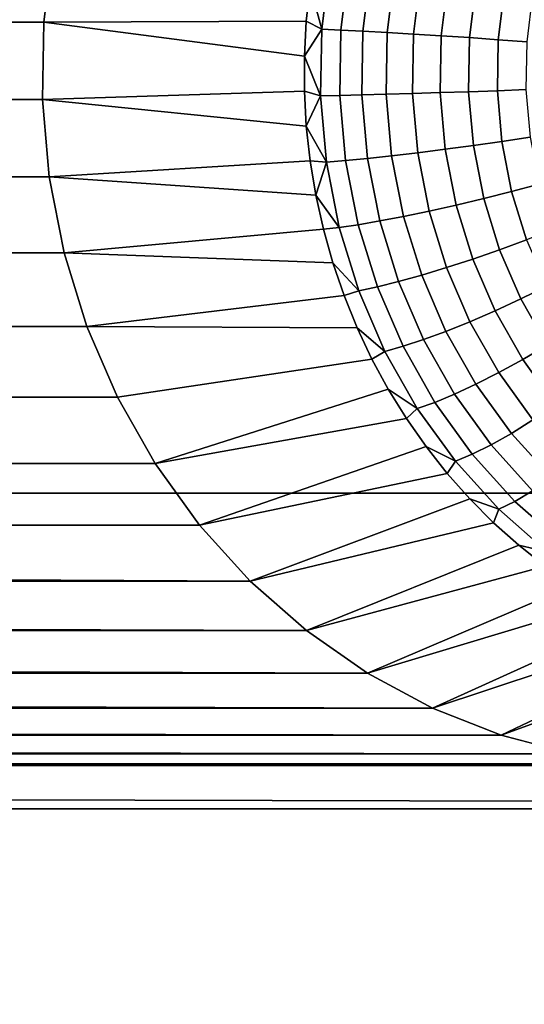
# Model space of a CAD drawing. Header units: metres. Extents: x -22 to 239, y -22 to 22.
# Tile 276 of 325: x 229.978 to 230.713, y 1.363 to 2.799. Entities that reach past the tile are written whole.
import ezdxf

# ---------------------------------------------------------------- set-up
doc = ezdxf.new("R2010")
doc.units = ezdxf.units.M
doc.layers.add('solid_10_151_033_XXX', color=7, linetype='CONTINUOUS')

msp = doc.modelspace()

# ---------------------------------------------------------------- linework, layer by layer
at = {"layer": 'solid_10_151_033_XXX'}
for points in [[(226.266357, 3.154759, 230.387711), (226.400345, 2.108289, 230.436478), (238.542007, 2.10829, 197.07753), (238.408035, 3.154761, 197.028763)], [(230.027039, 2.907563, 190.572891), (230.013138, 2.795258, 190.567825), (212.82666, 2.795258, 184.312469), (212.812775, 2.907563, 184.307404)], [(230.401031, 2.846946, 189.908646), (230.395477, 2.796311, 189.906631), (230.013138, 2.795258, 190.567825), (230.027039, 2.907563, 190.572891)], [(230.429932, 2.880977, 189.875946), (230.418015, 2.784665, 189.871613), (230.401031, 2.846946, 189.908646)], [(230.457718, 2.878059, 189.844727), (230.446014, 2.783492, 189.840469), (230.418015, 2.784665, 189.871613), (230.429932, 2.880977, 189.875946)], [(230.489471, 2.874163, 189.817673), (230.478058, 2.781926, 189.813522), (230.446014, 2.783492, 189.840469), (230.457718, 2.878059, 189.844727)], [(230.524582, 2.869365, 189.795334), (230.513535, 2.779998, 189.791306), (230.478058, 2.781926, 189.813522), (230.489471, 2.874163, 189.817673)], [(230.562378, 2.86376, 189.778137), (230.551727, 2.777744, 189.774261), (230.513535, 2.779998, 189.791306), (230.524582, 2.869365, 189.795334)], [(230.602097, 2.857456, 189.766403), (230.591919, 2.77521, 189.762711), (230.551727, 2.777744, 189.774261), (230.562378, 2.86376, 189.778137)], [(230.64299, 2.850576, 189.760391), (230.633316, 2.772445, 189.756866), (230.591919, 2.77521, 189.762711), (230.602097, 2.857456, 189.766403)], [(230.418015, 2.784665, 189.871613), (230.395477, 2.796311, 189.906631), (230.401031, 2.846946, 189.908646)], [(230.684235, 2.843254, 189.760193), (230.67511, 2.769502, 189.756866), (230.633316, 2.772445, 189.756866), (230.64299, 2.850576, 189.760391)], [(230.725052, 2.835634, 189.765823), (230.716492, 2.766439, 189.762711), (230.67511, 2.769502, 189.756866), (230.684235, 2.843254, 189.760193)], [(230.013138, 2.795258, 190.567825), (230.011154, 2.682257, 190.567108), (212.828659, 2.682257, 184.313187), (212.82666, 2.795258, 184.312469)], [(230.392685, 2.745419, 189.905609), (230.392685, 2.69444, 189.905609), (230.011154, 2.682257, 190.567108), (230.013138, 2.795258, 190.567825)], [(230.395477, 2.796311, 189.906631), (230.392685, 2.745419, 189.905609), (230.013138, 2.795258, 190.567825)], [(230.418015, 2.784665, 189.871613), (230.392685, 2.745419, 189.905609), (230.395477, 2.796311, 189.906631)], [(230.418015, 2.784665, 189.871613), (230.416321, 2.687539, 189.870987), (230.392685, 2.745419, 189.905609)], [(230.446014, 2.783492, 189.840469), (230.444336, 2.688126, 189.839859), (230.416321, 2.687539, 189.870987), (230.418015, 2.784665, 189.871613)], [(230.478058, 2.781926, 189.813522), (230.476425, 2.688909, 189.812927), (230.444336, 2.688126, 189.839859), (230.446014, 2.783492, 189.840469)], [(230.513535, 2.779998, 189.791306), (230.511948, 2.689874, 189.790741), (230.476425, 2.688909, 189.812927), (230.478058, 2.781926, 189.813522)], [(230.551727, 2.777744, 189.774261), (230.550201, 2.691002, 189.773712), (230.511948, 2.689874, 189.790741), (230.513535, 2.779998, 189.791306)], [(230.591919, 2.77521, 189.762711), (230.590469, 2.69227, 189.762177), (230.550201, 2.691002, 189.773712), (230.551727, 2.777744, 189.774261)], [(230.633316, 2.772445, 189.756866), (230.631927, 2.693653, 189.756363), (230.590469, 2.69227, 189.762177), (230.591919, 2.77521, 189.762711)], [(230.67511, 2.769502, 189.756866), (230.673798, 2.695126, 189.756393), (230.631927, 2.693653, 189.756363), (230.633316, 2.772445, 189.756866)], [(230.716492, 2.766439, 189.762711), (230.715256, 2.696658, 189.762253), (230.673798, 2.695126, 189.756393), (230.67511, 2.769502, 189.756866)], [(230.416321, 2.687539, 189.870987), (230.392685, 2.69444, 189.905609), (230.392685, 2.745419, 189.905609)], [(230.392685, 2.69444, 189.905609), (230.395477, 2.643547, 189.906631), (230.011154, 2.682257, 190.567108)], [(230.416321, 2.687539, 189.870987), (230.395477, 2.643547, 189.906631), (230.392685, 2.69444, 189.905609)], [(230.416321, 2.687539, 189.870987), (230.424835, 2.59082, 189.8741), (230.395477, 2.643547, 189.906631)], [(230.444336, 2.688126, 189.839859), (230.452713, 2.593159, 189.842911), (230.424835, 2.59082, 189.8741), (230.416321, 2.687539, 189.870987)], [(230.476425, 2.688909, 189.812927), (230.484589, 2.596283, 189.815903), (230.452713, 2.593159, 189.842911), (230.444336, 2.688126, 189.839859)], [(230.511948, 2.689874, 189.790741), (230.519852, 2.600129, 189.79361), (230.484589, 2.596283, 189.815903), (230.476425, 2.688909, 189.812927)], [(230.550201, 2.691002, 189.773712), (230.557816, 2.604623, 189.776474), (230.519852, 2.600129, 189.79361), (230.511948, 2.689874, 189.790741)], [(230.590469, 2.69227, 189.762177), (230.597748, 2.609677, 189.764816), (230.557816, 2.604623, 189.776474), (230.550201, 2.691002, 189.773712)], [(230.631927, 2.693653, 189.756363), (230.638855, 2.615192, 189.758881), (230.597748, 2.609677, 189.764816), (230.590469, 2.69227, 189.762177)], [(230.673798, 2.695126, 189.756393), (230.680328, 2.621062, 189.758774), (230.638855, 2.615192, 189.758881), (230.631927, 2.693653, 189.756363)], [(230.715256, 2.696658, 189.762253), (230.721375, 2.627171, 189.764496), (230.680328, 2.621062, 189.758774), (230.673798, 2.695126, 189.756393)], [(230.011154, 2.682257, 190.567108), (230.021088, 2.569511, 190.570724), (212.81871, 2.569511, 184.30957), (212.828659, 2.682257, 184.313187)], [(230.395477, 2.643547, 189.906631), (230.401031, 2.592913, 189.908646), (230.021088, 2.569511, 190.570724), (230.011154, 2.682257, 190.567108)], [(230.424835, 2.59082, 189.8741), (230.401031, 2.592913, 189.908646), (230.395477, 2.643547, 189.906631)], [(230.721375, 2.627171, 189.764496), (230.734772, 2.55885, 189.769363), (230.694611, 2.548241, 189.763962), (230.680328, 2.621062, 189.758774)], [(230.638855, 2.615192, 189.758881), (230.653976, 2.538048, 189.764389), (230.613663, 2.52847, 189.770615), (230.597748, 2.609677, 189.764816)], [(230.680328, 2.621062, 189.758774), (230.694611, 2.548241, 189.763962), (230.653976, 2.538048, 189.764389), (230.638855, 2.615192, 189.758881)], [(230.519852, 2.600129, 189.79361), (230.537155, 2.51189, 189.799911), (230.502441, 2.505211, 189.822403), (230.484589, 2.596283, 189.815903)], [(230.557816, 2.604623, 189.776474), (230.574478, 2.519694, 189.782532), (230.537155, 2.51189, 189.799911), (230.519852, 2.600129, 189.79361)], [(230.597748, 2.609677, 189.764816), (230.613663, 2.52847, 189.770615), (230.574478, 2.519694, 189.782532), (230.557816, 2.604623, 189.776474)], [(230.401031, 2.592913, 189.908646), (230.409348, 2.542709, 189.911682), (230.021088, 2.569511, 190.570724)], [(230.424835, 2.59082, 189.8741), (230.409348, 2.542709, 189.911682), (230.401031, 2.592913, 189.908646)], [(230.424835, 2.59082, 189.8741), (230.443481, 2.495725, 189.88089), (230.409348, 2.542709, 189.911682)], [(230.452713, 2.593159, 189.842911), (230.471008, 2.499787, 189.849564), (230.443481, 2.495725, 189.88089), (230.424835, 2.59082, 189.8741)], [(230.484589, 2.596283, 189.815903), (230.502441, 2.505211, 189.822403), (230.471008, 2.499787, 189.849564), (230.452713, 2.593159, 189.842911)], [(230.021088, 2.569511, 190.570724), (230.042801, 2.458781, 190.578629), (212.797012, 2.458781, 184.301666), (212.81871, 2.569511, 184.30957)], [(230.409348, 2.542709, 189.911682), (230.420395, 2.493104, 189.915695), (230.042801, 2.458781, 190.578629), (230.021088, 2.569511, 190.570724)], [(230.734772, 2.55885, 189.769363), (230.75528, 2.492554, 189.776825), (230.716461, 2.47758, 189.771927), (230.694611, 2.548241, 189.763962)], [(230.409348, 2.542709, 189.911682), (230.443481, 2.495725, 189.88089), (230.420395, 2.493104, 189.915695)], [(230.694611, 2.548241, 189.763962), (230.716461, 2.47758, 189.771927), (230.677124, 2.463192, 189.772812), (230.653976, 2.538048, 189.764389)], [(230.613663, 2.52847, 189.770615), (230.638031, 2.449672, 189.77948), (230.59996, 2.437283, 189.791809), (230.574478, 2.519694, 189.782532)], [(230.653976, 2.538048, 189.764389), (230.677124, 2.463192, 189.772812), (230.638031, 2.449672, 189.77948), (230.613663, 2.52847, 189.770615)], [(230.537155, 2.51189, 189.799911), (230.563629, 2.426267, 189.80954), (230.52977, 2.41684, 189.832352), (230.502441, 2.505211, 189.822403)], [(230.574478, 2.519694, 189.782532), (230.59996, 2.437283, 189.791809), (230.563629, 2.426267, 189.80954), (230.537155, 2.51189, 189.799911)], [(230.471008, 2.499787, 189.849564), (230.499039, 2.409184, 189.859756), (230.472015, 2.403449, 189.891266), (230.443481, 2.495725, 189.88089)], [(230.502441, 2.505211, 189.822403), (230.52977, 2.41684, 189.832352), (230.499039, 2.409184, 189.859756), (230.471008, 2.499787, 189.849564)], [(230.420395, 2.493104, 189.915695), (230.434143, 2.444267, 189.9207), (230.042801, 2.458781, 190.578629)], [(230.443481, 2.495725, 189.88089), (230.472015, 2.403449, 189.891266), (230.434143, 2.444267, 189.9207), (230.420395, 2.493104, 189.915695)], [(230.716461, 2.47758, 189.771927), (230.745605, 2.409966, 189.782532), (230.707993, 2.391564, 189.784058), (230.677124, 2.463192, 189.772812)], [(230.042801, 2.458781, 190.578629), (230.076019, 2.351335, 190.590714), (212.763779, 2.351335, 184.289581), (212.797012, 2.458781, 184.301666)], [(230.450531, 2.396363, 189.926666), (230.076019, 2.351335, 190.590714), (230.042801, 2.458781, 190.578629), (230.434143, 2.444267, 189.9207)], [(230.677124, 2.463192, 189.772812), (230.707993, 2.391564, 189.784058), (230.670532, 2.374271, 189.791321), (230.638031, 2.449672, 189.77948)], [(230.472015, 2.403449, 189.891266), (230.450531, 2.396363, 189.926666), (230.434143, 2.444267, 189.9207)], [(230.638031, 2.449672, 189.77948), (230.670532, 2.374271, 189.791321), (230.633942, 2.358427, 189.804184), (230.59996, 2.437283, 189.791809)], [(230.563629, 2.426267, 189.80954), (230.598953, 2.344338, 189.822403), (230.566223, 2.33228, 189.845612), (230.52977, 2.41684, 189.832352)], [(230.59996, 2.437283, 189.791809), (230.633942, 2.358427, 189.804184), (230.598953, 2.344338, 189.822403), (230.563629, 2.426267, 189.80954)], [(230.52977, 2.41684, 189.832352), (230.566223, 2.33228, 189.845612), (230.536407, 2.322488, 189.873367), (230.499039, 2.409184, 189.859756)], [(230.472015, 2.403449, 189.891266), (230.510071, 2.315153, 189.905121), (230.469498, 2.349553, 189.933563), (230.450531, 2.396363, 189.926666)], [(230.499039, 2.409184, 189.859756), (230.536407, 2.322488, 189.873367), (230.510071, 2.315153, 189.905121), (230.472015, 2.403449, 189.891266)], [(230.745605, 2.409966, 189.782532), (230.781677, 2.34625, 189.795654), (230.746216, 2.324065, 189.797958), (230.707993, 2.391564, 189.784058)], [(230.450531, 2.396363, 189.926666), (230.469498, 2.349553, 189.933563), (230.076019, 2.351335, 190.590714)], [(230.707993, 2.391564, 189.784058), (230.746216, 2.324065, 189.797958), (230.71077, 2.303218, 189.805954), (230.670532, 2.374271, 189.791321)], [(230.670532, 2.374271, 189.791321), (230.71077, 2.303218, 189.805954), (230.676025, 2.284116, 189.819504), (230.633942, 2.358427, 189.804184)], [(230.633942, 2.358427, 189.804184), (230.676025, 2.284116, 189.819504), (230.64267, 2.267131, 189.838318), (230.598953, 2.344338, 189.822403)], [(230.076019, 2.351335, 190.590714), (230.120392, 2.248406, 190.606873), (212.719406, 2.248406, 184.273422), (212.763779, 2.351335, 184.289581)], [(230.490997, 2.303997, 189.941391), (230.120392, 2.248406, 190.606873), (230.076019, 2.351335, 190.590714), (230.469498, 2.349553, 189.933563)], [(230.510071, 2.315153, 189.905121), (230.490997, 2.303997, 189.941391), (230.469498, 2.349553, 189.933563)], [(230.598953, 2.344338, 189.822403), (230.64267, 2.267131, 189.838318), (230.611343, 2.252595, 189.86203), (230.566223, 2.33228, 189.845612)], [(230.566223, 2.33228, 189.845612), (230.611343, 2.252595, 189.86203), (230.582657, 2.24079, 189.890198), (230.536407, 2.322488, 189.873367)], [(230.510071, 2.315153, 189.905121), (230.55719, 2.231948, 189.922272), (230.514954, 2.259847, 189.950119), (230.490997, 2.303997, 189.941391)], [(230.536407, 2.322488, 189.873367), (230.582657, 2.24079, 189.890198), (230.55719, 2.231948, 189.922272), (230.510071, 2.315153, 189.905121)], [(230.746216, 2.324065, 189.797958), (230.79129, 2.261544, 189.814377), (230.758224, 2.237406, 189.823227), (230.71077, 2.303218, 189.805954)], [(230.490997, 2.303997, 189.941391), (230.514954, 2.259847, 189.950119), (230.175201, 2.151601, 190.626816), (230.120392, 2.248406, 190.606873)], [(230.71077, 2.303218, 189.805954), (230.758224, 2.237406, 189.823227), (230.725647, 2.215286, 189.837555), (230.676025, 2.284116, 189.819504)], [(230.676025, 2.284116, 189.819504), (230.725647, 2.215286, 189.837555), (230.694229, 2.195619, 189.857086), (230.64267, 2.267131, 189.838318)], [(230.514954, 2.259847, 189.950119), (230.541275, 2.217255, 189.959686), (230.175201, 2.151601, 190.626816)], [(230.55719, 2.231948, 189.922272), (230.541275, 2.217255, 189.959686), (230.514954, 2.259847, 189.950119)], [(230.64267, 2.267131, 189.838318), (230.694229, 2.195619, 189.857086), (230.664566, 2.178787, 189.881409), (230.611343, 2.252595, 189.86203)], [(230.120392, 2.248406, 190.606873), (230.175201, 2.151601, 190.626816), (212.664597, 2.151601, 184.253479), (212.719406, 2.248406, 184.273422)], [(230.582657, 2.24079, 189.890198), (230.637222, 2.165118, 189.910065), (230.612762, 2.154879, 189.94249), (230.55719, 2.231948, 189.922272)], [(230.611343, 2.252595, 189.86203), (230.664566, 2.178787, 189.881409), (230.637222, 2.165118, 189.910065), (230.582657, 2.24079, 189.890198)], [(230.55719, 2.231948, 189.922272), (230.612762, 2.154879, 189.94249), (230.569885, 2.176364, 189.970108), (230.541275, 2.217255, 189.959686)], [(230.541275, 2.217255, 189.959686), (230.569885, 2.176364, 189.970108), (230.240005, 2.061734, 190.650406), (230.175201, 2.151601, 190.626816)], [(230.725647, 2.215286, 189.837555), (230.782211, 2.152803, 189.858154), (230.752991, 2.1307, 189.878464), (230.694229, 2.195619, 189.857086)], [(230.694229, 2.195619, 189.857086), (230.752991, 2.1307, 189.878464), (230.725204, 2.111784, 189.903473), (230.664566, 2.178787, 189.881409)], [(230.569885, 2.176364, 189.970108), (230.600677, 2.137312, 189.981308), (230.240005, 2.061734, 190.650406)], [(230.612762, 2.154879, 189.94249), (230.600677, 2.137312, 189.981308), (230.569885, 2.176364, 189.970108)], [(230.664566, 2.178787, 189.881409), (230.725204, 2.111784, 189.903473), (230.699402, 2.096423, 189.932693), (230.637222, 2.165118, 189.910065)], [(230.612762, 2.154879, 189.94249), (230.676086, 2.084916, 189.965546), (230.633545, 2.100231, 189.993271), (230.600677, 2.137312, 189.981308)], [(230.637222, 2.165118, 189.910065), (230.699402, 2.096423, 189.932693), (230.676086, 2.084916, 189.965546), (230.612762, 2.154879, 189.94249)], [(230.175201, 2.151601, 190.626816), (230.240005, 2.061734, 190.650406), (212.599808, 2.061734, 184.229889), (212.664597, 2.151601, 184.253479)], [(230.600677, 2.137312, 189.981308), (230.633545, 2.100231, 189.993271), (230.313705, 1.980311, 190.677231), (230.240005, 2.061734, 190.650406)], [(230.725204, 2.111784, 189.903473), (230.792526, 2.052429, 189.927979), (230.768433, 2.035568, 189.957809), (230.699402, 2.096423, 189.932693)], [(226.400345, 2.108289, 230.436478), (226.480881, 1.05575, 230.46579), (238.622543, 1.055751, 197.106842), (238.542007, 2.10829, 197.07753)], [(230.633545, 2.100231, 189.993271), (230.668396, 2.065248, 190.005966), (230.313705, 1.980311, 190.677231)], [(230.676086, 2.084916, 189.965546), (230.668396, 2.065248, 190.005966), (230.633545, 2.100231, 189.993271)], [(230.699402, 2.096423, 189.932693), (230.768433, 2.035568, 189.957809), (230.746384, 2.022938, 189.991135), (230.676086, 2.084916, 189.965546)], [(230.676086, 2.084916, 189.965546), (230.746384, 2.022938, 189.991135), (230.705093, 2.032479, 190.019318), (230.668396, 2.065248, 190.005966)], [(230.313705, 1.980311, 190.677231), (212.526108, 1.980311, 184.203064), (212.599808, 2.061734, 184.229889)], [(230.240005, 2.061734, 190.650406), (230.313705, 1.980311, 190.677231), (212.599808, 2.061734, 184.229889)], [(230.668396, 2.065248, 190.005966), (230.705093, 2.032479, 190.019318), (230.395615, 1.908083, 190.707047), (230.313705, 1.980311, 190.677231)], [(230.705093, 2.032479, 190.019318), (230.743515, 2.002036, 190.03331), (230.395615, 1.908083, 190.707047)], [(230.746384, 2.022938, 189.991135), (230.743515, 2.002036, 190.03331), (230.705093, 2.032479, 190.019318)], [(230.743515, 2.002036, 190.03331), (230.783539, 1.974023, 190.047867), (230.484573, 1.846108, 190.73941), (230.395615, 1.908083, 190.707047)], [(230.395615, 1.908083, 190.707047), (212.444183, 1.908083, 184.173248), (212.526108, 1.980311, 184.203064)], [(230.313705, 1.980311, 190.677231), (230.395615, 1.908083, 190.707047), (212.526108, 1.980311, 184.203064)], [(230.783539, 1.974023, 190.047867), (230.825027, 1.948534, 190.062973), (230.484573, 1.846108, 190.73941)], [(230.825027, 1.948534, 190.062973), (230.867828, 1.925654, 190.078552), (230.579468, 1.795124, 190.773956), (230.484573, 1.846108, 190.73941)], [(230.867828, 1.925654, 190.078552), (230.911819, 1.905463, 190.094559), (230.579468, 1.795124, 190.773956)], [(230.484573, 1.846108, 190.73941), (212.35524, 1.846108, 184.140884), (212.444183, 1.908083, 184.173248)], [(230.395615, 1.908083, 190.707047), (230.484573, 1.846108, 190.73941), (212.444183, 1.908083, 184.173248)], [(230.911819, 1.905463, 190.094559), (230.956833, 1.888027, 190.110947), (230.679214, 1.755741, 190.810257), (230.579468, 1.795124, 190.773956)], [(230.956833, 1.888027, 190.110947), (231.002731, 1.873406, 190.127655), (230.679214, 1.755741, 190.810257)], [(231.002731, 1.873406, 190.127655), (231.049347, 1.86165, 190.144608), (230.782318, 1.728531, 190.847794), (230.679214, 1.755741, 190.810257)], [(230.579468, 1.795124, 190.773956), (212.26033, 1.795124, 184.106339), (212.35524, 1.846108, 184.140884)], [(230.484573, 1.846108, 190.73941), (230.579468, 1.795124, 190.773956), (212.35524, 1.846108, 184.140884)], [(230.679214, 1.755741, 190.810257), (212.160599, 1.755741, 184.070038), (212.26033, 1.795124, 184.106339)], [(230.579468, 1.795124, 190.773956), (230.679214, 1.755741, 190.810257), (212.26033, 1.795124, 184.106339)], [(230.782318, 1.728531, 190.847794), (212.05748, 1.728531, 184.032501), (212.160599, 1.755741, 184.070038)], [(230.679214, 1.755741, 190.810257), (230.782318, 1.728531, 190.847794), (212.160599, 1.755741, 184.070038)], [(230.887863, 1.713746, 190.8862), (211.95195, 1.713746, 183.994095), (212.05748, 1.728531, 184.032501)], [(230.782318, 1.728531, 190.847794), (230.887863, 1.713746, 190.8862), (212.05748, 1.728531, 184.032501)], [(211.845764, 1.711634, 183.955444), (234.720657, 1.648207, 192.281219), (208.119156, 1.648203, 182.599075)], [(230.994049, 1.711634, 190.92485), (211.845764, 1.711634, 183.955444), (211.95195, 1.713746, 183.994095)], [(230.994049, 1.711634, 190.92485), (234.720657, 1.648207, 192.281219), (211.845764, 1.711634, 183.955444)], [(230.887863, 1.713746, 190.8862), (230.994049, 1.711634, 190.92485), (211.95195, 1.713746, 183.994095)], [(208.079788, 1.236431, 182.584747), (208.119156, 1.648203, 182.599075), (234.720657, 1.648207, 192.281219), (234.760025, 1.236435, 192.295547)]]:
    msp.add_3dface(points, dxfattribs=at)

doc.saveas('drawing.dxf')
